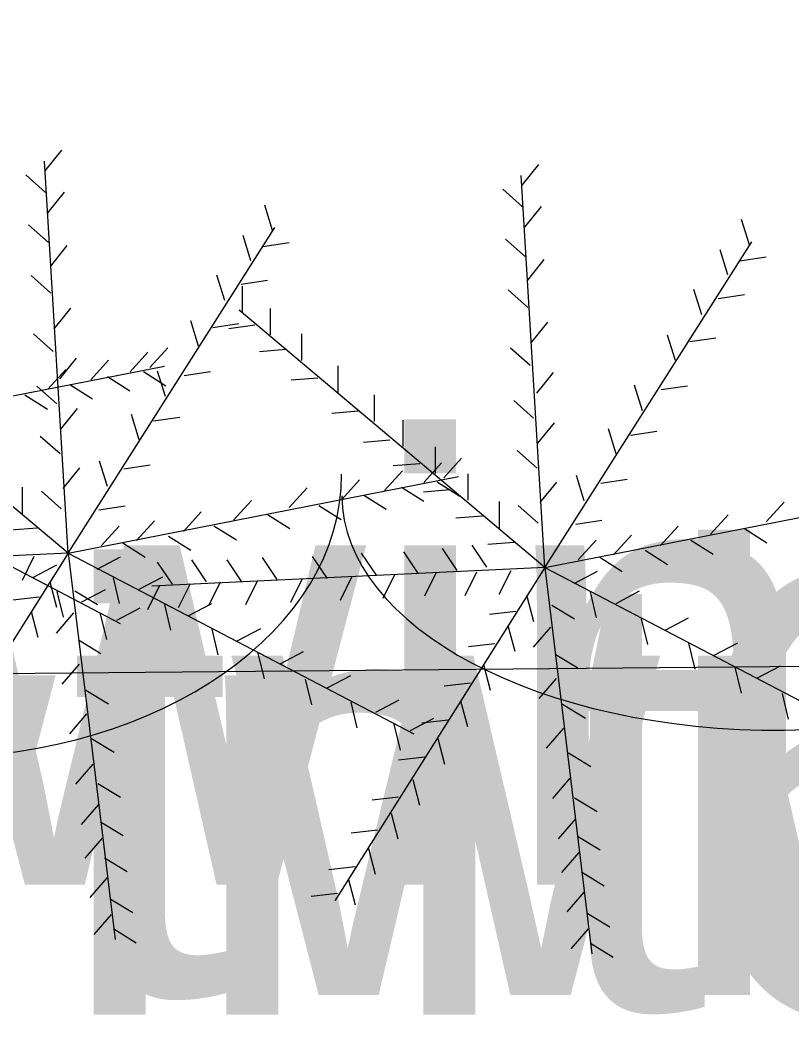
# Model space of a CAD drawing. Extents: x 1802180 to 1804859, y 572524 to 575172.
# Drawn here: x 1803711.47 to 1803720.21, y 573924.77 to 573936.09 of the extents above; entities that cross this region are included whole.
import ezdxf

# ---------------------------------------------------------------- set-up
doc = ezdxf.new("R2010")
doc.units = 0
doc.layers.add('S_TREE', color=7, linetype='Continuous')
doc.layers.add('S_TREE_ANNOT', color=7, linetype='Continuous')

msp = doc.modelspace()

# ---------------------------------------------------------------- linework, layer by layer
at = {"layer": 'S_TREE'}
for p, q in [((1803711.759, 573934.389), (1803711.947, 573934.622)), ((1803712.017, 573930.061), (1803711.748, 573934.497)), ((1803717.159, 573934.227), (1803717.348, 573934.461)), ((1803711.762, 573934.142), (1803711.537, 573934.341)), ((1803717.417, 573929.9), (1803717.149, 573934.336)), ((1803717.162, 573933.981), (1803716.938, 573934.18)), ((1803711.788, 573933.911), (1803711.976, 573934.145)), ((1803714.333, 573933.713), (1803714.244, 573933.999)), ((1803717.188, 573933.75), (1803717.377, 573933.983)), ((1803719.733, 573933.552), (1803719.644, 573933.838)), ((1803711.794, 573933.578), (1803711.57, 573933.776)), ((1803712.017, 573930.061), (1803714.359, 573933.745)), ((1803714.088, 573933.371), (1803713.999, 573933.658)), ((1803717.195, 573933.416), (1803716.97, 573933.615)), ((1803711.82, 573933.311), (1803712.008, 573933.545)), ((1803714.223, 573933.532), (1803714.52, 573933.576)), ((1803717.417, 573929.9), (1803719.759, 573933.584)), ((1803719.488, 573933.21), (1803719.399, 573933.496)), ((1803717.221, 573933.15), (1803717.409, 573933.383)), ((1803719.624, 573933.371), (1803719.921, 573933.415)), ((1803711.823, 573933.003), (1803711.599, 573933.202)), ((1803713.791, 573932.919), (1803713.702, 573933.206)), ((1803713.978, 573933.107), (1803714.275, 573933.151)), ((1803713.991, 573932.784), (1803713.991, 573933.084)), ((1803717.224, 573932.842), (1803716.999, 573933.041)), ((1803719.192, 573932.758), (1803719.102, 573933.045)), ((1803712.017, 573930.061), (1803708.552, 573932.971)), ((1803719.379, 573932.945), (1803719.675, 573932.989)), ((1803711.859, 573932.602), (1803712.047, 573932.835)), ((1803717.417, 573929.9), (1803713.953, 573932.81)), ((1803714.308, 573932.532), (1803714.308, 573932.832)), ((1803713.494, 573932.403), (1803713.405, 573932.69)), ((1803713.656, 573932.616), (1803713.952, 573932.66)), ((1803714.133, 573932.642), (1803713.836, 573932.601)), ((1803717.259, 573932.44), (1803717.448, 573932.674)), ((1803711.849, 573932.345), (1803711.624, 573932.544)), ((1803714.662, 573932.242), (1803714.662, 573932.542)), ((1803718.895, 573932.242), (1803718.806, 573932.528)), ((1803719.056, 573932.455), (1803719.353, 573932.499)), ((1803712.944, 573932.164), (1803713.145, 573932.386)), ((1803714.482, 573932.365), (1803714.183, 573932.341)), ((1803717.25, 573932.184), (1803717.025, 573932.383)), ((1803711.923, 573932.034), (1803712.112, 573932.267)), ((1803712.273, 573932.022), (1803712.474, 573932.244)), ((1803712.718, 573932.113), (1803712.92, 573932.335)), ((1803708.69, 573931.311), (1803713.11, 573932.178)), ((1803711.789, 573931.919), (1803711.991, 573932.141)), ((1803712.87, 573932.118), (1803713.124, 573931.957)), ((1803713.12, 573931.836), (1803713.031, 573932.122)), ((1803713.333, 573932.074), (1803713.63, 573932.118)), ((1803715.075, 573931.881), (1803715.075, 573932.181)), ((1803712.464, 573932.06), (1803712.717, 573931.899)), ((1803714.843, 573932.042), (1803714.544, 573932.018)), ((1803717.324, 573931.873), (1803717.512, 573932.106)), ((1803711.888, 573931.752), (1803711.663, 573931.951)), ((1803712.038, 573931.97), (1803712.292, 573931.809)), ((1803718.521, 573931.674), (1803718.431, 573931.961)), ((1803718.733, 573931.913), (1803719.03, 573931.957)), ((1803711.528, 573931.853), (1803711.782, 573931.693)), ((1803715.488, 573931.552), (1803715.488, 573931.852)), ((1803717.288, 573931.59), (1803717.064, 573931.789)), ((1803711.936, 573931.466), (1803712.125, 573931.7)), ((1803715.301, 573931.668), (1803715.002, 573931.644)), ((1803712.823, 573931.345), (1803712.734, 573931.632)), ((1803712.985, 573931.558), (1803713.281, 573931.602)), ((1803715.811, 573931.268), (1803715.811, 573931.568)), ((1803717.337, 573931.305), (1803717.525, 573931.538)), ((1803718.224, 573931.184), (1803718.135, 573931.47)), ((1803718.385, 573931.397), (1803718.682, 573931.441)), ((1803711.926, 573931.184), (1803711.702, 573931.383)), ((1803715.662, 573931.339), (1803715.363, 573931.315)), ((1803708.69, 573931.311), (1803712.606, 573929.266)), ((1803716.179, 573930.965), (1803716.179, 573931.265)), ((1803717.327, 573931.023), (1803717.102, 573931.222)), ((1803712.462, 573930.816), (1803712.373, 573931.103)), ((1803716.271, 573930.914), (1803716.473, 573931.136)), ((1803711.962, 573930.795), (1803712.15, 573931.029)), ((1803712.649, 573931.016), (1803712.946, 573931.06)), ((1803715.6, 573930.772), (1803715.802, 573930.994)), ((1803715.998, 573931.074), (1803715.699, 573931.05)), ((1803716.045, 573930.862), (1803716.247, 573931.085)), ((1803712.017, 573930.061), (1803716.437, 573930.928)), ((1803715.116, 573930.669), (1803715.318, 573930.891)), ((1803716.546, 573930.661), (1803716.546, 573930.961)), ((1803717.862, 573930.655), (1803717.773, 573930.941)), ((1803718.05, 573930.855), (1803718.346, 573930.899)), ((1803711.501, 573930.507), (1803711.501, 573930.807)), ((1803711.939, 573930.565), (1803711.715, 573930.764)), ((1803714.522, 573930.579), (1803714.724, 573930.801)), ((1803715.791, 573930.81), (1803716.044, 573930.649)), ((1803716.34, 573930.777), (1803716.041, 573930.753)), ((1803716.198, 573930.868), (1803716.451, 573930.707)), ((1803717.363, 573930.634), (1803717.551, 573930.867)), ((1803717.417, 573929.9), (1803721.838, 573930.767)), ((1803713.89, 573930.437), (1803714.092, 573930.659)), ((1803715.365, 573930.719), (1803715.619, 573930.559)), ((1803716.901, 573930.345), (1803716.901, 573930.645)), ((1803712.365, 573930.552), (1803712.662, 573930.596)), ((1803713.322, 573930.308), (1803713.524, 573930.53)), ((1803714.856, 573930.603), (1803715.109, 573930.443)), ((1803717.34, 573930.403), (1803717.115, 573930.602)), ((1803719.923, 573930.417), (1803720.125, 573930.639)), ((1803712.793, 573930.204), (1803712.995, 573930.426)), ((1803714.275, 573930.5), (1803714.528, 573930.34)), ((1803716.708, 573930.481), (1803716.409, 573930.456)), ((1803717.766, 573930.39), (1803718.062, 573930.434)), ((1803719.291, 573930.275), (1803719.492, 573930.497)), ((1803711.668, 573930.345), (1803711.369, 573930.321)), ((1803712.393, 573930.146), (1803712.595, 573930.368)), ((1803713.668, 573930.371), (1803713.922, 573930.211)), ((1803718.723, 573930.146), (1803718.925, 573930.368)), ((1803719.675, 573930.339), (1803719.929, 573930.178)), ((1803713.152, 573930.255), (1803713.406, 573930.094)), ((1803717.794, 573929.985), (1803717.996, 573930.207)), ((1803718.194, 573930.043), (1803718.396, 573930.265)), ((1803719.069, 573930.21), (1803719.322, 573930.049)), ((1803712.636, 573930.178), (1803712.89, 573930.017)), ((1803716.424, 573929.866), (1803716.256, 573930.114)), ((1803716.76, 573929.904), (1803716.591, 573930.153)), ((1803717.069, 573930.184), (1803716.77, 573930.16)), ((1803718.553, 573930.094), (1803718.806, 573929.933)), ((1803712.017, 573930.061), (1803707.565, 573929.849)), ((1803712.017, 573930.061), (1803709.636, 573926.287)), ((1803711.63, 573930.023), (1803711.496, 573929.754)), ((1803712.017, 573930.061), (1803715.933, 573928.016)), ((1803712.017, 573930.061), (1803712.548, 573925.689)), ((1803712.346, 573929.881), (1803712.611, 573930.021)), ((1803713.585, 573929.737), (1803713.417, 573929.985)), ((1803713.985, 573929.737), (1803713.817, 573929.985)), ((1803714.385, 573929.762), (1803714.217, 573930.011)), ((1803714.953, 573929.775), (1803714.785, 573930.024)), ((1803715.508, 573929.814), (1803715.339, 573930.062)), ((1803715.985, 573929.827), (1803715.817, 573930.075)), ((1803718.037, 573930.016), (1803718.29, 573929.856)), ((1803711.625, 573929.789), (1803711.891, 573929.929)), ((1803717.417, 573929.9), (1803712.965, 573929.688)), ((1803713.198, 573929.711), (1803713.03, 573929.959)), ((1803717.417, 573929.9), (1803715.037, 573926.126)), ((1803717.03, 573929.861), (1803716.896, 573929.593)), ((1803717.417, 573929.9), (1803721.333, 573927.855)), ((1803717.417, 573929.9), (1803717.948, 573925.527)), ((1803717.746, 573929.719), (1803718.012, 573929.859)), ((1803711.81, 573929.739), (1803711.886, 573929.449)), ((1803712.526, 573929.784), (1803712.597, 573929.492)), ((1803712.823, 573929.655), (1803713.089, 573929.795)), ((1803714.159, 573929.745), (1803714.025, 573929.477)), ((1803714.669, 573929.771), (1803714.535, 573929.503)), ((1803715.23, 573929.797), (1803715.096, 573929.528)), ((1803715.714, 573929.816), (1803715.58, 573929.548)), ((1803716.185, 573929.842), (1803716.051, 573929.574)), ((1803716.643, 573929.848), (1803716.509, 573929.58)), ((1803711.89, 573929.628), (1803711.961, 573929.336)), ((1803712.094, 573929.636), (1803712.35, 573929.48)), ((1803712.174, 573929.511), (1803712.439, 573929.651)), ((1803713.05, 573929.687), (1803712.915, 573929.419)), ((1803713.398, 573929.713), (1803713.264, 573929.445)), ((1803713.74, 573929.732), (1803713.606, 573929.464)), ((1803717.927, 573929.623), (1803717.998, 573929.331)), ((1803718.224, 573929.494), (1803718.489, 573929.634)), ((1803711.688, 573929.565), (1803711.39, 573929.531)), ((1803717.211, 573929.577), (1803717.287, 573929.287)), ((1803711.597, 573929.403), (1803711.673, 573929.113)), ((1803712.567, 573929.305), (1803712.833, 573929.445)), ((1803713.107, 573929.481), (1803713.178, 573929.189)), ((1803713.378, 573929.352), (1803713.643, 573929.492)), ((1803717.088, 573929.403), (1803716.79, 573929.369)), ((1803717.495, 573929.474), (1803717.751, 573929.318)), ((1803712.078, 573929.385), (1803711.882, 573929.158)), ((1803712.38, 573929.376), (1803712.451, 573929.084)), ((1803718.508, 573929.319), (1803718.579, 573929.028)), ((1803718.779, 573929.19), (1803719.044, 573929.33)), ((1803713.643, 573929.203), (1803713.714, 573928.912)), ((1803713.933, 573929.068), (1803714.198, 573929.208)), ((1803716.998, 573929.242), (1803717.074, 573928.952)), ((1803717.479, 573929.224), (1803717.283, 573928.997)), ((1803712.133, 573929.081), (1803712.389, 573928.925)), ((1803714.417, 573928.81), (1803714.682, 573928.95)), ((1803716.85, 573929.036), (1803716.551, 573929.002)), ((1803719.043, 573929.042), (1803719.114, 573928.75)), ((1803719.333, 573928.906), (1803719.599, 573929.046)), ((1803714.165, 573928.932), (1803714.236, 573928.641)), ((1803717.533, 573928.919), (1803717.79, 573928.763)), ((1803712.143, 573928.805), (1803711.947, 573928.578)), ((1803716.721, 573928.803), (1803716.796, 573928.513)), ((1803719.566, 573928.771), (1803719.637, 573928.479)), ((1803719.817, 573928.648), (1803720.083, 573928.788)), ((1803714.701, 573928.636), (1803714.772, 573928.344)), ((1803714.952, 573928.539), (1803715.218, 573928.679)), ((1803717.543, 573928.643), (1803717.347, 573928.416)), ((1803712.217, 573928.513), (1803712.473, 573928.357)), ((1803716.572, 573928.59), (1803716.274, 573928.557)), ((1803715.217, 573928.377), (1803715.288, 573928.086)), ((1803715.501, 573928.261), (1803715.766, 573928.401)), ((1803716.462, 573928.39), (1803716.538, 573928.1)), ((1803720.101, 573928.474), (1803720.172, 573928.183)), ((1803717.617, 573928.352), (1803717.874, 573928.196)), ((1803712.227, 573928.243), (1803712.031, 573928.016)), ((1803715.894, 573928.055), (1803716.16, 573928.195)), ((1803716.321, 573928.171), (1803716.022, 573928.137)), ((1803715.707, 573928.126), (1803715.778, 573927.834)), ((1803717.627, 573928.082), (1803717.431, 573927.855)), ((1803712.281, 573927.965), (1803712.538, 573927.809)), ((1803716.204, 573927.965), (1803716.28, 573927.674)), ((1803716.056, 573927.752), (1803715.758, 573927.718)), ((1803717.682, 573927.803), (1803717.938, 573927.647)), ((1803712.298, 573927.676), (1803712.102, 573927.449)), ((1803715.921, 573927.5), (1803715.996, 573927.21)), ((1803717.698, 573927.514), (1803717.502, 573927.287)), ((1803712.352, 573927.455), (1803712.609, 573927.299)), ((1803715.759, 573927.3), (1803715.461, 573927.266)), ((1803717.753, 573927.294), (1803718.009, 573927.138)), ((1803712.362, 573927.218), (1803712.166, 573926.99)), ((1803712.385, 573927.023), (1803712.641, 573926.867)), ((1803715.675, 573927.119), (1803715.751, 573926.829)), ((1803717.763, 573927.056), (1803717.567, 573926.829)), ((1803715.521, 573926.926), (1803715.222, 573926.892)), ((1803712.401, 573926.837), (1803712.205, 573926.61)), ((1803717.785, 573926.861), (1803718.041, 573926.705)), ((1803715.417, 573926.719), (1803715.493, 573926.429)), ((1803712.43, 573926.616), (1803712.686, 573926.46)), ((1803717.801, 573926.676), (1803717.605, 573926.448)), ((1803715.269, 573926.513), (1803714.971, 573926.479)), ((1803717.83, 573926.455), (1803718.086, 573926.299)), ((1803712.459, 573926.392), (1803712.263, 573926.165)), ((1803715.191, 573926.371), (1803715.267, 573926.081)), ((1803717.86, 573926.23), (1803717.664, 573926.003)), ((1803712.494, 573926.152), (1803712.75, 573925.996)), ((1803715.069, 573926.21), (1803714.771, 573926.176)), ((1803712.504, 573925.972), (1803712.308, 573925.745)), ((1803717.895, 573925.99), (1803718.151, 573925.834)), ((1803712.533, 573925.81), (1803712.789, 573925.654)), ((1803717.905, 573925.811), (1803717.709, 573925.584)), ((1803717.933, 573925.648), (1803718.19, 573925.492))]:
    msp.add_line(p, q, dxfattribs=at)
msp.add_lwpolyline([(1803697.907, 573938.916), (1803715.221, 573939.776), (1803726.033, 573939.682), (1803729.354, 573941.962), (1803731.805, 573945.742), (1803735.832, 573946.789), (1803743.361, 573946.997), (1803745.202, 573945.126), (1803747.375, 573941.643), (1803752.762, 573940.224), (1803762.823, 573939.856), (1803766.06, 573938.263), (1803767.057, 573933.643), (1803763.422, 573929.963), (1803759.07, 573929.129), (1803702.488, 573928.617), (1803698.989, 573929.187), (1803697.245, 573932.78), (1803696.8, 573935.252), (1803697.907, 573938.916)], dxfattribs=at)
for centre, major_axis, ratio in [((1803710.489, 573930.912), (4.623, 0.042), 0.685311), ((1803720.104, 573930.756), (4.988, 0.045), 0.540699)]:
    msp.add_ellipse(centre, major_axis=major_axis, ratio=ratio, start_param=3.141593, end_param=6.283185, dxfattribs=at)

# ---------------------------------------------------------------- texts
at = {"layer": 'S_TREE_ANNOT'}
for s, p in [('twin 2 inch cedar', (1803708.69, 573926.311)), ('twin 6 inch cedar', (1803712.017, 573925.061)), ('twin 6 inch cedar', (1803705.173, 573924.839)), ('twin 6 inch cedar', (1803717.417, 573924.9))]:
    msp.add_text(s, height=5, dxfattribs=at).set_placement(p)

doc.saveas('drawing.dxf')
